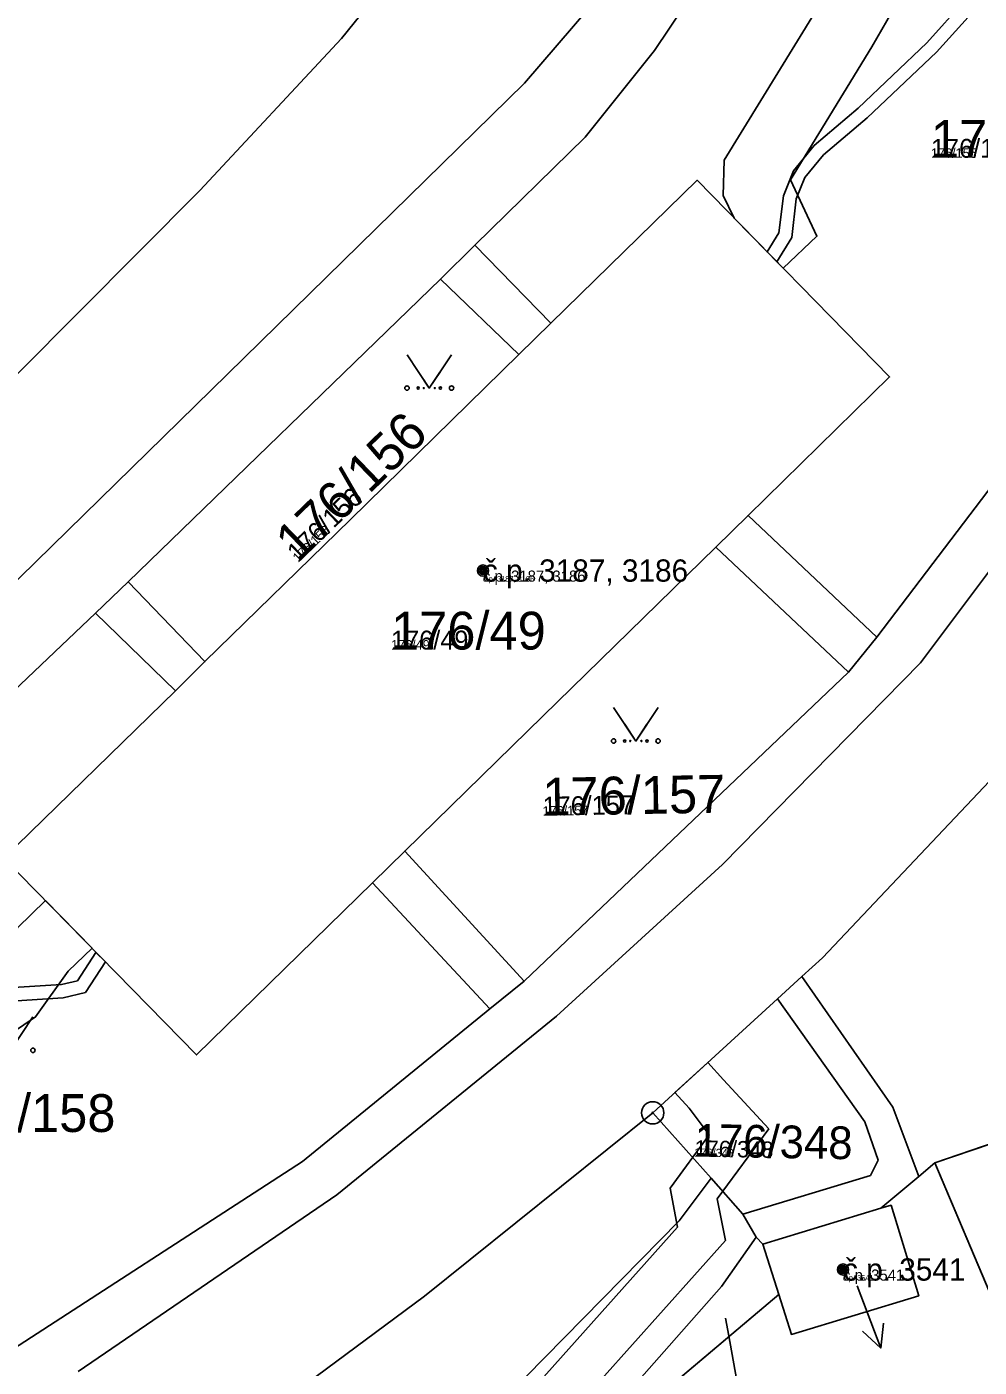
# Model space of a CAD drawing. Extents: x -759873 to -758487, y -975024 to -973516.
# Drawn here: x -759216.9 to -759174.1, y -974841.7 to -974781.5 of the extents above; entities that cross this region are included whole.
import ezdxf

# ---------------------------------------------------------------- set-up
doc = ezdxf.new("R2010")
doc.units = 0
for name, color, linetype in [('KAT_02_hranice parcel', 7, 'Continuous'), ('KAT_03_1000_st čísla parcelní', 7, 'Continuous'), ('KAT_03_1000_čísla parcelní', 7, 'Continuous'), ('KAT_03_1000_čísla popisná', 7, 'Continuous'), ('KAT_03_250_st čísla parcelní', 7, 'Continuous'), ('KAT_03_250_čísla parcelní', 7, 'Continuous'), ('KAT_03_250_čísla popisná', 7, 'Continuous'), ('KAT_03_500_st čísla parcelní', 7, 'Continuous'), ('KAT_03_500_čísla parcelní', 7, 'Continuous'), ('KAT_03_500_čísla popisná', 7, 'Continuous'), ('KAT_04_vnitřní kresba', 7, 'Continuous'), ('KAT_05_1000_značky kultur', 7, 'Continuous'), ('KAT_05_250_značky kultur', 7, 'Continuous'), ('KAT_05_500_značky kultur', 7, 'Continuous'), ('KAT_07_1000_značky budov', 7, 'Continuous'), ('KAT_07_250_značky budov', 7, 'Continuous'), ('KAT_07_500_značky budov', 7, 'Continuous'), ('KAT_10_věcná břemena', 7, 'Continuous'), ('KAT_11_značky bodu BP', 7, 'Continuous'), ('KAT_12_pomocná šipka', 7, 'Continuous'), ('KAT_14_plocha_budovy', 7, 'Continuous'), ('KAT_14_plocha_pozemek', 7, 'Continuous')]:
    doc.layers.add(name, color=color, linetype=linetype)

msp = doc.modelspace()

# ---------------------------------------------------------------- linework, layer by layer
at = {"layer": 'KAT_02_hranice parcel'}
for p, q in [((-759196.78, -974791.27), (-759198.31, -974792.79)), ((-759198.31, -974792.79), (-759212.35, -974806.39)), ((-759212.35, -974806.39), (-759213.82, -974807.81)), ((-759179.98, -974810.45), (-759178.71, -974808.89)), ((-759194.56, -974824.34), (-759179.98, -974810.45)), ((-759148.15, -974822.94), (-759176.11, -974832.51)), ((-759196.1, -974825.59), (-759194.56, -974824.34)), ((-759183.17, -974825.13), (-759182.08, -974824.14)), ((-759188.78, -974830.26), (-759183.17, -974825.13)), ((-759186.16, -974833.19), (-759188.78, -974830.26)), ((-759176.11, -974832.51), (-759176.83, -974833.12)), ((-759159.23, -974872.41), (-759176.11, -974832.51)), ((-759176.83, -974833.12), (-759178.53, -974834.55)), ((-759184.73, -974834.81), (-759186.16, -974833.19)), ((-759183.12, -974838.42), (-759194.44, -974847.98))]:
    msp.add_line(p, q, dxfattribs=at)
for points in [[(-759182.08, -974824.14), (-759181.15, -974823.29), (-759171.83, -974813.43), (-759165.02, -974804.41), (-759157.43, -974793.66), (-759153.11, -974796.03), (-759143.25, -974777.05), (-759139.01, -974766.6), (-759133.15, -974749.42), (-759137.89, -974748.23), (-759137.17, -974743.17), (-759136.73, -974730.48), (-759139.87, -974717.29), (-759146.64, -974706.25), (-759155.94, -974697.62), (-759168.19, -974691.87), (-759181.09, -974689.78), (-759191.31, -974690.97), (-759198.55, -974692.98), (-759199.06, -974691.99)], [(-759175.88, -974728.64), (-759173.57, -974730.28), (-759172.68, -974733.37), (-759174.3, -974738.51), (-759183.54, -974767.8), (-759185.24, -974771.49), (-759191.6, -974780.57), (-759194.54, -974783.98), (-759207.89, -974797.06), (-759222.97, -974811.82), (-759230.41, -974817.24), (-759237.61, -974821.2), (-759271.85, -974835.17), (-759280.57, -974837.54)], [(-759183.19, -974736.35), (-759176.58, -974737.4), (-759182.07, -974749.11), (-759190.12, -974766.32), (-759202.77, -974781.98), (-759209.13, -974788.81), (-759225.44, -974805.2), (-759239.06, -974815.12), (-759245.96, -974818.65), (-759258.28, -974823.9), (-759278.94, -974832.86), (-759280.49, -974821.62), (-759282.67, -974805.49), (-759285.3, -974797.52), (-759288.93, -974786.59), (-759266.24, -974774.27)], [(-759179.16, -974764.89), (-759180.75, -974769.83), (-759182.55, -974773.33), (-759188.7, -974782.52), (-759191.81, -974786.42), (-759196.78, -974791.27)], [(-759178.71, -974808.89), (-759171.77, -974799.76), (-759171.33, -974799.09), (-759163.17, -974786.79), (-759155.8, -974773.02)], [(-759178.71, -974808.89), (-759184.5, -974803.41), (-759178.14, -974797.19), (-759186.79, -974788.35), (-759193.36, -974794.78), (-759196.78, -974791.27)], [(-759198.31, -974792.79), (-759194.8, -974796.18), (-759202.36, -974803.59), (-759208.9, -974809.98), (-759212.35, -974806.39)], [(-759194.56, -974824.34), (-759199.92, -974818.5), (-759193.72, -974812.43), (-759185.95, -974804.84), (-759179.98, -974810.45)], [(-759213.82, -974807.81), (-759221.49, -974815.09), (-759223.9, -974816.9), (-759224.76, -974817.42), (-759235.96, -974824.17), (-759240.73, -974826.19)], [(-759213.82, -974807.81), (-759210.23, -974811.29), (-759217.93, -974818.82), (-759209.28, -974827.66), (-759201.37, -974819.92), (-759196.1, -974825.59)], [(-759182.08, -974824.14), (-759177.99, -974830.01), (-759176.83, -974833.12)], [(-759184.73, -974834.81), (-759179, -974833.07), (-759178.65, -974832.39), (-759179.25, -974830.66), (-759183.17, -974825.13)], [(-759231.42, -974847.97), (-759219.46, -974842.13), (-759218.62, -974841.59), (-759204.52, -974832.44), (-759196.1, -974825.59)], [(-759339.46, -974882.78), (-759339.8, -974881.64), (-759332.95, -974877.29), (-759323.1, -974873.6), (-759309.63, -974871.79), (-759306.19, -974871.77), (-759306.31, -974877.26), (-759289.39, -974877.59), (-759275.76, -974876.39), (-759260.46, -974873.03), (-759249.2, -974869.3), (-759236.4, -974863.83), (-759220.29, -974856.48), (-759206.61, -974849.33), (-759208.71, -974845.67), (-759199.03, -974838.5), (-759188.78, -974830.26)], [(-759216.19, -974860.33), (-759216.36, -974859.96), (-759214.86, -974859.41), (-759208.68, -974856.28), (-759196.21, -974843.87), (-759187.6, -974835.12), (-759186.16, -974833.19)], [(-759194.44, -974847.98), (-759185.69, -974838.07), (-759184.13, -974835.84), (-759184.73, -974834.81)], [(-759183.12, -974838.42), (-759183.83, -974836.16), (-759178.53, -974834.55)], [(-759178.53, -974834.55), (-759178.07, -974834.41), (-759176.83, -974838.48), (-759182.55, -974840.22), (-759183.12, -974838.42)]]:
    msp.add_lwpolyline(points, dxfattribs=at)
at = {"layer": 'KAT_03_1000_čísla popisná'}
for centre in [(-759196.41, -974805.89), (-759180.23, -974837.3)]:
    msp.add_circle(centre, 0.25, dxfattribs=at)
at = {"layer": 'KAT_03_250_čísla popisná'}
for centre in [(-759196.41, -974805.89), (-759180.23, -974837.3)]:
    msp.add_circle(centre, 0.0625, dxfattribs=at)
at = {"layer": 'KAT_03_500_čísla popisná'}
for centre in [(-759196.41, -974805.89), (-759180.23, -974837.3)]:
    msp.add_circle(centre, 0.125, dxfattribs=at)
at = {"layer": 'KAT_04_vnitřní kresba'}
for p, q in [((-759194.8, -974796.18), (-759193.36, -974794.78)), ((-759176.75, -974810.03), (-759170.02, -974801.04)), ((-759185.95, -974804.84), (-759184.5, -974803.41)), ((-759210.23, -974811.29), (-759208.9, -974809.98)), ((-759185.64, -974819.1), (-759176.75, -974810.03)), ((-759201.37, -974819.92), (-759199.92, -974818.5)), ((-759193.1, -974825.91), (-759185.64, -974819.1)), ((-759202.98, -974833.95), (-759193.1, -974825.91)), ((-759214.6, -974841.89), (-759202.98, -974833.95))]:
    msp.add_line(p, q, dxfattribs=at)
at = {"layer": 'KAT_05_1000_značky kultur'}
for points in [[(-759199.82, -974796.189), (-759198.82, -974797.69), (-759197.82, -974796.189)], [(-759190.54, -974812.049), (-759189.54, -974813.55), (-759188.54, -974812.049)], [(-759218.63, -974825.949), (-759217.63, -974827.45), (-759216.63, -974825.949)]]:
    msp.add_lwpolyline(points, dxfattribs=at)
for centre in [(-759199.82, -974797.689), (-759197.82, -974797.689), (-759190.54, -974813.549), (-759188.54, -974813.549), (-759216.63, -974827.449)]:
    msp.add_circle(centre, 0.1, dxfattribs=at)
at = {"layer": 'KAT_05_250_značky kultur'}
for points in [[(-759199.07, -974797.315), (-759198.82, -974797.69), (-759198.57, -974797.315)], [(-759189.79, -974813.175), (-759189.54, -974813.55), (-759189.29, -974813.175)]]:
    msp.add_lwpolyline(points, dxfattribs=at)
for centre in [(-759199.07, -974797.69), (-759198.57, -974797.69), (-759189.79, -974813.55), (-759189.29, -974813.55)]:
    msp.add_circle(centre, 0.025, dxfattribs=at)
at = {"layer": 'KAT_05_500_značky kultur'}
for points in [[(-759199.32, -974796.939), (-759198.82, -974797.69), (-759198.32, -974796.939)], [(-759190.04, -974812.799), (-759189.54, -974813.55), (-759189.04, -974812.799)]]:
    msp.add_lwpolyline(points, dxfattribs=at)
for centre in [(-759199.32, -974797.69), (-759198.32, -974797.69), (-759190.04, -974813.55), (-759189.04, -974813.55)]:
    msp.add_circle(centre, 0.05, dxfattribs=at)
at = {"layer": 'KAT_07_1000_značky budov'}
for centre in [(-759196.417, -974805.889), (-759180.237, -974837.299)]:
    msp.add_circle(centre, 0.175, dxfattribs=at)
at = {"layer": 'KAT_07_250_značky budov'}
for centre in [(-759196.412, -974805.89), (-759180.232, -974837.3)]:
    msp.add_circle(centre, 0.0437, dxfattribs=at)
at = {"layer": 'KAT_07_500_značky budov'}
for centre in [(-759196.413, -974805.89), (-759180.233, -974837.3)]:
    msp.add_circle(centre, 0.0875, dxfattribs=at)
at = {"layer": 'KAT_10_věcná břemena'}
for points in [[(-759176.47, -974778.05), (-759176.17, -974777.21), (-759177.93, -974776.57), (-759178.99, -974776.19), (-759179.21, -974776.79), (-759181.51, -974780.84), (-759185.57, -974787.45), (-759185.61, -974789.04), (-759185.12, -974790.05), (-759182.92, -974792.3), (-759181.4, -974790.87), (-759182.59, -974788.33), (-759178.93, -974782.36)], [(-759172.3, -974778.6), (-759172.87, -974778.39), (-759173.23, -974778.96), (-759173.78, -974779.45), (-759174.74, -974780.26), (-759176.47, -974782.18), (-759179.55, -974785.11), (-759181.53, -974786.79), (-759182.46, -974787.92), (-759182.91, -974789.05), (-759183.11, -974790.72), (-759183.64, -974791.57), (-759183.2, -974792.02), (-759182.53, -974790.92), (-759182.33, -974789.19), (-759181.94, -974788.22), (-759181.11, -974787.21), (-759179.15, -974785.55), (-759176.03, -974782.6), (-759174.32, -974780.7), (-759173.38, -974779.91), (-759172.77, -974779.36)], [(-759215.04, -974823.9), (-759213.97, -974822.86), (-759216.07, -974820.72), (-759217.32, -974821.94), (-759218.63, -974823.77), (-759219.32, -974824.24), (-759224.54, -974825.51), (-759230.32, -974827.78), (-759229.18, -974830.56), (-759223.64, -974828.37), (-759218.08, -974827.02), (-759216.51, -974825.95)], [(-759182.08, -974824.14), (-759183.17, -974825.13), (-759179.25, -974830.66), (-759178.65, -974832.39), (-759179, -974833.07), (-759184.73, -974834.81), (-759184.13, -974835.84), (-759183.83, -974836.16), (-759178.53, -974834.55), (-759176.83, -974833.12), (-759177.99, -974830.01)], [(-759183.56, -974830.98), (-759185.6, -974828.77), (-759186.31, -974828), (-759187.79, -974829.35), (-759187.14, -974830.05), (-759186.25, -974831.25), (-759188, -974833.64), (-759187.67, -974835.39), (-759205.45, -974855.3), (-759200.84, -974853.14), (-759185.51, -974835.99), (-759185.88, -974834.12)]]:
    msp.add_lwpolyline(points, close=True, dxfattribs=at)
msp.add_lwpolyline([(-759217.37, -974825.22), (-759215.27, -974825.09), (-759214.27, -974824.85), (-759213.37, -974823.48), (-759213.8, -974823.05), (-759214.63, -974824.33), (-759215.35, -974824.49), (-759217.51, -974824.62)], dxfattribs=at)
at = {"layer": 'KAT_11_značky bodu BP'}
for radius in [0.5, 0.0303]:
    msp.add_circle((-759188.78, -974830.26), radius, dxfattribs=at)
at = {"layer": 'KAT_12_pomocná šipka'}
for p, q in [((-759179.6, -974838.03), (-759178.525, -974840.832)), ((-759185.51, -974839.48), (-759185.36, -974840.28)), ((-759178.525, -974840.832), (-759178.416, -974839.717)), ((-759185.36, -974840.28), (-759184.839, -974843.235)), ((-759178.525, -974840.832), (-759179.351, -974840.076))]:
    msp.add_line(p, q, dxfattribs=at)
at = {"layer": 'KAT_14_plocha_budovy'}
for points in [[(-759208.9, -974809.98), (-759210.23, -974811.29), (-759217.93, -974818.82), (-759209.28, -974827.66), (-759201.37, -974819.92), (-759199.92, -974818.5), (-759193.72, -974812.43), (-759185.95, -974804.84), (-759184.5, -974803.41), (-759178.14, -974797.19), (-759186.79, -974788.35), (-759193.36, -974794.78), (-759194.8, -974796.18), (-759202.36, -974803.59)], [(-759183.83, -974836.16), (-759183.12, -974838.42), (-759182.55, -974840.22), (-759176.83, -974838.48), (-759178.07, -974834.41), (-759178.53, -974834.55)]]:
    msp.add_lwpolyline(points, close=True, dxfattribs=at)
at = {"layer": 'KAT_14_plocha_pozemek'}
for points in [[(-759143.25, -974777.05), (-759153.11, -974796.03), (-759157.43, -974793.66), (-759165.02, -974804.41), (-759171.83, -974813.43), (-759181.15, -974823.29), (-759182.08, -974824.14), (-759177.99, -974830.01), (-759176.83, -974833.12), (-759176.11, -974832.51), (-759148.15, -974822.94), (-759101.42, -974795.61), (-759103.79, -974793.94), (-759111.25, -974781.7), (-759124.4, -974742.82)], [(-759190.12, -974766.32), (-759202.77, -974781.98), (-759209.13, -974788.81), (-759225.44, -974805.2), (-759239.06, -974815.12), (-759245.96, -974818.65), (-759258.28, -974823.9), (-759278.94, -974832.86), (-759280.49, -974821.62), (-759282.67, -974805.49), (-759285.3, -974797.52), (-759288.93, -974786.59), (-759266.24, -974774.27)], [(-759266.24, -974774.27), (-759288.93, -974786.59), (-759285.3, -974797.52), (-759282.67, -974805.49), (-759280.49, -974821.62), (-759278.94, -974832.86), (-759258.28, -974823.9), (-759245.96, -974818.65), (-759239.06, -974815.12), (-759225.44, -974805.2), (-759209.13, -974788.81), (-759202.77, -974781.98), (-759190.12, -974766.32)], [(-759298.96, -974841.08), (-759296.85, -974841.17), (-759289.12, -974841.49), (-759283.04, -974841.37), (-759281.44, -974841.14), (-759270.88, -974838.48), (-759262.91, -974835.25), (-759260.85, -974834.41), (-759242.72, -974826.98), (-759240.73, -974826.19), (-759235.96, -974824.17), (-759224.76, -974817.42), (-759223.9, -974816.9), (-759221.49, -974815.09), (-759213.82, -974807.81), (-759212.35, -974806.39), (-759198.31, -974792.79), (-759196.78, -974791.27), (-759191.81, -974786.42), (-759188.7, -974782.52), (-759182.55, -974773.33)], [(-759282.01, -974779.76), (-759293.14, -974783.84), (-759287, -974798.76), (-759284.82, -974806.4), (-759282.72, -974821.86), (-759280.57, -974837.54), (-759271.85, -974835.17), (-759237.61, -974821.2), (-759230.41, -974817.24), (-759222.97, -974811.82), (-759207.89, -974797.06), (-759194.54, -974783.98), (-759191.6, -974780.57)], [(-759191.6, -974780.57), (-759194.54, -974783.98), (-759207.89, -974797.06), (-759222.97, -974811.82), (-759230.41, -974817.24), (-759237.61, -974821.2), (-759271.85, -974835.17), (-759280.57, -974837.54), (-759281.55, -974837.72), (-759288.97, -974837.7), (-759308.21, -974836.87)], [(-759171.77, -974799.76), (-759178.71, -974808.89), (-759179.98, -974810.45), (-759194.56, -974824.34), (-759196.1, -974825.59), (-759204.52, -974832.44), (-759218.62, -974841.59), (-759219.46, -974842.13), (-759231.42, -974847.97), (-759233.35, -974848.89), (-759251.38, -974856.67), (-759253.29, -974857.47), (-759264.57, -974861.27), (-759277.27, -974863.6), (-759278.8, -974863.8), (-759286.09, -974864.19), (-759286.94, -974864.24), (-759289.42, -974864.28), (-759298.85, -974863.88), (-759300.86, -974863.82)], [(-759306.31, -974877.26), (-759289.39, -974877.59), (-759275.76, -974876.39), (-759260.46, -974873.03), (-759249.2, -974869.3), (-759236.4, -974863.83), (-759220.29, -974856.48), (-759206.61, -974849.33), (-759208.71, -974845.67), (-759199.03, -974838.5), (-759188.78, -974830.26), (-759183.17, -974825.13), (-759182.08, -974824.14), (-759181.15, -974823.29), (-759171.83, -974813.43)], [(-759309.62, -974881.37), (-759294.63, -974881.97), (-759273.68, -974881.15), (-759273.27, -974884.11), (-759238.51, -974872.32), (-759226.6, -974865.92), (-759216.19, -974860.33), (-759216.36, -974859.96), (-759214.86, -974859.41), (-759208.68, -974856.28), (-759196.21, -974843.87), (-759187.6, -974835.12), (-759186.16, -974833.19), (-759188.78, -974830.26), (-759199.03, -974838.5), (-759208.71, -974845.67), (-759206.61, -974849.33), (-759220.29, -974856.48), (-759236.4, -974863.83), (-759249.2, -974869.3), (-759260.46, -974873.03), (-759275.76, -974876.39), (-759289.39, -974877.59), (-759306.31, -974877.26)]]:
    msp.add_lwpolyline(points, dxfattribs=at)
for points in [[(-759171.77, -974799.76), (-759171.33, -974799.09), (-759163.17, -974786.79), (-759155.8, -974773.02), (-759162.58, -974770.43), (-759166.31, -974780.76), (-759177.93, -974776.57), (-759174.26, -974766.42), (-759179.16, -974764.89), (-759180.75, -974769.83), (-759182.55, -974773.33), (-759188.7, -974782.52), (-759191.81, -974786.42), (-759196.78, -974791.27), (-759193.36, -974794.78), (-759186.79, -974788.35), (-759178.14, -974797.19), (-759184.5, -974803.41), (-759178.71, -974808.89)], [(-759185.95, -974804.84), (-759179.98, -974810.45), (-759178.71, -974808.89), (-759184.5, -974803.41), (-759178.14, -974797.19), (-759186.79, -974788.35), (-759193.36, -974794.78), (-759196.78, -974791.27), (-759198.31, -974792.79), (-759194.8, -974796.18), (-759202.36, -974803.59), (-759208.9, -974809.98), (-759212.35, -974806.39), (-759213.82, -974807.81), (-759210.23, -974811.29), (-759217.93, -974818.82), (-759209.28, -974827.66), (-759201.37, -974819.92), (-759196.1, -974825.59), (-759194.56, -974824.34), (-759199.92, -974818.5), (-759193.72, -974812.43)], [(-759198.31, -974792.79), (-759212.35, -974806.39), (-759208.9, -974809.98), (-759202.36, -974803.59), (-759194.8, -974796.18)], [(-759179.98, -974810.45), (-759185.95, -974804.84), (-759193.72, -974812.43), (-759199.92, -974818.5), (-759194.56, -974824.34)], [(-759204.52, -974832.44), (-759196.1, -974825.59), (-759201.37, -974819.92), (-759209.28, -974827.66), (-759217.93, -974818.82), (-759210.23, -974811.29), (-759213.82, -974807.81), (-759221.49, -974815.09), (-759223.9, -974816.9), (-759224.76, -974817.42), (-759235.96, -974824.17), (-759240.73, -974826.19), (-759238.94, -974830.91), (-759230.46, -974827.44), (-759225.78, -974838.87), (-759234, -974842.24), (-759231.42, -974847.97), (-759219.46, -974842.13), (-759218.62, -974841.59)], [(-759145.06, -974828.98), (-759148.15, -974822.94), (-759176.11, -974832.51), (-759159.23, -974872.41), (-759128.83, -974862.14)], [(-759183.12, -974838.42), (-759183.83, -974836.16), (-759178.53, -974834.55), (-759176.83, -974833.12), (-759177.99, -974830.01), (-759182.08, -974824.14), (-759183.17, -974825.13), (-759179.25, -974830.66), (-759178.65, -974832.39), (-759179, -974833.07), (-759184.73, -974834.81), (-759184.13, -974835.84), (-759185.69, -974838.07), (-759194.44, -974847.98)], [(-759178.65, -974832.39), (-759179.25, -974830.66), (-759183.17, -974825.13), (-759188.78, -974830.26), (-759186.16, -974833.19), (-759184.73, -974834.81), (-759179, -974833.07)], [(-759178.07, -974834.41), (-759176.83, -974838.48), (-759182.55, -974840.22), (-759183.12, -974838.42), (-759194.44, -974847.98), (-759167.42, -974911.17), (-759145.92, -974903.21), (-759159.23, -974872.41), (-759176.11, -974832.51), (-759176.83, -974833.12), (-759178.53, -974834.55)], [(-759194.44, -974847.98), (-759185.69, -974838.07), (-759184.13, -974835.84), (-759184.73, -974834.81), (-759186.16, -974833.19), (-759187.6, -974835.12), (-759196.21, -974843.87), (-759208.68, -974856.28), (-759214.86, -974859.41), (-759216.36, -974859.96), (-759216.19, -974860.33), (-759200.21, -974852.85)], [(-759183.12, -974838.42), (-759182.55, -974840.22), (-759176.83, -974838.48), (-759178.07, -974834.41), (-759178.53, -974834.55), (-759183.83, -974836.16)]]:
    msp.add_lwpolyline(points, close=True, dxfattribs=at)

# ---------------------------------------------------------------- texts
at = {"layer": 'KAT_03_1000_st čísla parcelní'}
msp.add_text('176/49', height=1.7, dxfattribs=at).set_placement((-759200.54, -974809.44))
at = {"layer": 'KAT_03_1000_čísla parcelní'}
for s, p in [('176/155', (-759176.28, -974787.34)), ('176/158', (-759221.14, -974831.12))]:
    msp.add_text(s, height=1.7, dxfattribs=at).set_placement(p)
for s, height, rotation, p in [('176/156', 1.7, 44, (-759204.709, -974805.551)), ('176/157', 1.7, 1, (-759193.725, -974816.909)), ('176/348', 1.469, 359, (-759186.912, -974832.224))]:
    msp.add_text(s, height=height, rotation=rotation, dxfattribs=at).set_placement(p)
at = {"layer": 'KAT_03_1000_čísla popisná'}
for s, p in [('č.p. 3187, 3186', (-759196.41, -974806.39)), ('č.p. 3541', (-759180.23, -974837.8))]:
    msp.add_text(s, height=1, dxfattribs=at).set_placement(p)
at = {"layer": 'KAT_03_250_st čísla parcelní'}
msp.add_text('176/49', height=0.425, dxfattribs=at).set_placement((-759200.54, -974809.44))
at = {"layer": 'KAT_03_250_čísla parcelní'}
msp.add_text('176/155', height=0.425, dxfattribs=at).set_placement((-759176.28, -974787.34))
for s, height, rotation, p in [('176/156', 0.425, 44, (-759204.709, -974805.551)), ('176/157', 0.425, 1, (-759193.725, -974816.909)), ('176/348', 0.3672, 359, (-759186.912, -974832.224))]:
    msp.add_text(s, height=height, rotation=rotation, dxfattribs=at).set_placement(p)
at = {"layer": 'KAT_03_250_čísla popisná'}
for s, p in [('č.p. 3187, 3186', (-759196.41, -974806.39)), ('č.p. 3541', (-759180.23, -974837.8))]:
    msp.add_text(s, height=0.25, dxfattribs=at).set_placement(p)
at = {"layer": 'KAT_03_500_st čísla parcelní'}
msp.add_text('176/49', height=0.85, dxfattribs=at).set_placement((-759200.54, -974809.44))
at = {"layer": 'KAT_03_500_čísla parcelní'}
msp.add_text('176/155', height=0.85, dxfattribs=at).set_placement((-759176.28, -974787.34))
for s, height, rotation, p in [('176/156', 0.85, 44, (-759204.709, -974805.551)), ('176/157', 0.85, 1, (-759193.725, -974816.909)), ('176/348', 0.7345, 359, (-759186.912, -974832.224))]:
    msp.add_text(s, height=height, rotation=rotation, dxfattribs=at).set_placement(p)
at = {"layer": 'KAT_03_500_čísla popisná'}
for s, p in [('č.p. 3187, 3186', (-759196.41, -974806.39)), ('č.p. 3541', (-759180.23, -974837.8))]:
    msp.add_text(s, height=0.5, dxfattribs=at).set_placement(p)

doc.saveas('drawing.dxf')
